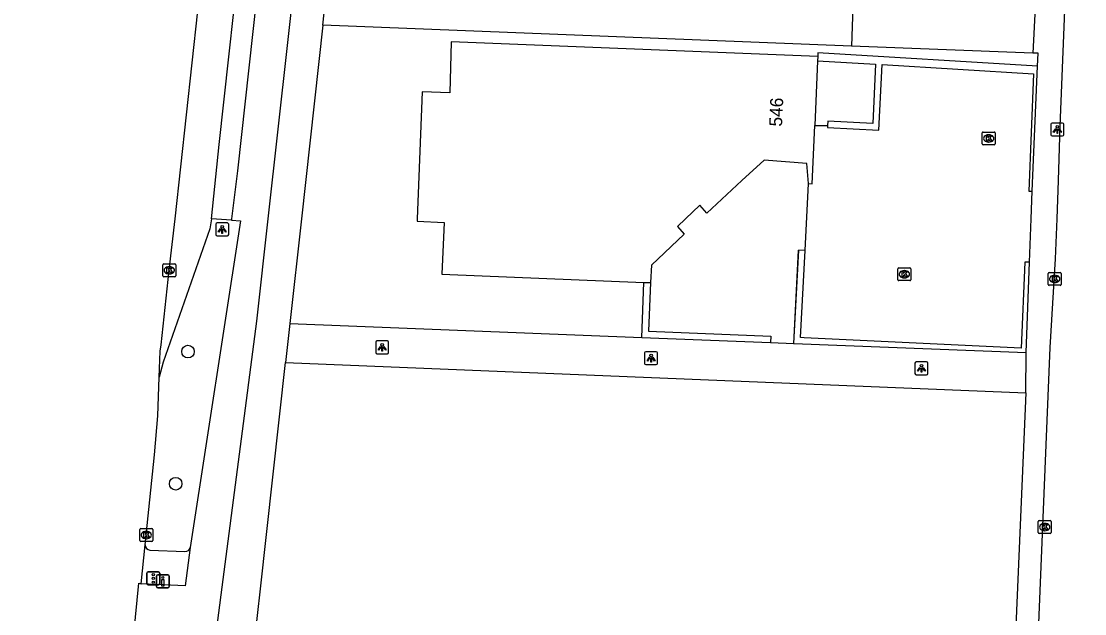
# Model space of a CAD drawing. Extents: x 161355 to 162026, y 386504 to 387459.
# Drawn here: x 161367.5 to 161449.8, y 386719.4 to 386765.3 of the extents above; entities that cross this region are included whole.
import ezdxf

# ---------------------------------------------------------------- set-up
doc = ezdxf.new("R2010")
doc.units = 0
for name, color, linetype in [('IMGEO_Boom', 7, 'Continuous'), ('IMGEO_Drukknoppaal', 7, 'Continuous'), ('IMGEO_Fietspad_gesloten', 7, 'Continuous'), ('IMGEO_Haag', 7, 'Continuous'), ('IMGEO_Kolk', 7, 'Continuous'), ('IMGEO_Lichtpunt', 7, 'Continuous'), ('IMGEO_Pand', 7, 'Continuous'), ('IMGEO_Pand_nummerreeks', 7, 'Continuous'), ('IMGEO_Parkeervlak_open', 7, 'Continuous'), ('IMGEO_Rijbaan_lokaal_gesloten', 7, 'Continuous'), ('IMGEO_Rijbaan_lokaal_open', 7, 'Continuous'), ('IMGEO_Verkeersregelinstallatiepaal', 7, 'Continuous'), ('IMGEO_Voetpad_open', 7, 'Continuous')]:
    doc.layers.add(name, color=color, linetype=linetype)

msp = doc.modelspace()

# ---------------------------------------------------------------- linework, layer by layer
at = {"layer": 'IMGEO_Boom'}
for centre in [(161380.388, 386739.719), (161379.435, 386729.5)]:
    msp.add_circle(centre, 0.489, dxfattribs=at)
at = {"layer": 'IMGEO_Drukknoppaal'}
for p, q in [((161377.947, 386721.558), (161377.947, 386722.358)), ((161377.947, 386722.358), (161377.947, 386721.558)), ((161378.047, 386722.458), (161378.837, 386722.458)), ((161378.837, 386722.458), (161378.047, 386722.458)), ((161378.937, 386722.358), (161378.937, 386721.558)), ((161378.937, 386721.558), (161378.937, 386722.358)), ((161378.837, 386721.458), (161378.047, 386721.458)), ((161378.047, 386721.458), (161378.837, 386721.458))]:
    msp.add_line(p, q, dxfattribs=at)
msp.add_lwpolyline([(161378.517, 386722.083), (161378.517, 386721.583), (161378.367, 386721.583), (161378.367, 386722.083), (161378.517, 386722.083)], dxfattribs=at)
msp.add_circle((161378.442, 386722.248), 0.085, dxfattribs=at)
for centre, start, end in [((161378.047, 386722.358), 90, 180), ((161378.047, 386722.358), 90, 180), ((161378.837, 386722.358), 0, 90), ((161378.837, 386722.358), 360, 90), ((161378.047, 386721.558), 180, 270), ((161378.047, 386721.558), 180, 270), ((161378.837, 386721.558), 270, 0), ((161378.837, 386721.558), 270, 0)]:
    msp.add_arc(centre, 0.1, start, end, dxfattribs=at)
at = {"layer": 'IMGEO_Fietspad_gesloten'}
for points in [[(161381.864, 386712.557), (161383.032, 386721.496), (161385.721, 386742.066), (161386.605, 386750), (161389.646, 386777.28), (161393.272, 386815.123), (161393.6, 386818.527)], [(161383.745, 386749.881), (161384.448, 386749.828), (161380.555, 386724.572)], [(161380.555, 386724.572), (161380.158, 386721.615), (161376.777, 386721.755)]]:
    msp.add_lwpolyline(points, dxfattribs=at)
at = {"layer": 'IMGEO_Haag'}
for points in [[(161446.125, 386761.783), (161429.13, 386762.814), (161429.118, 386762.535)], [(161427.638, 386747.562), (161427.244, 386740.353), (161427.263, 386740.352)], [(161415.504, 386740.814), (161415.671, 386745.072)], [(161427.263, 386740.352), (161445.243, 386739.646)]]:
    msp.add_lwpolyline(points, dxfattribs=at)
at = {"layer": 'IMGEO_Kolk'}
for p, q in [((161441.853, 386755.776), (161441.853, 386756.628)), ((161441.928, 386756.702), (161442.78, 386756.702)), ((161442.341, 386756.482), (161442.366, 386756.482)), ((161442.854, 386756.628), (161442.854, 386755.776)), ((161442.78, 386755.702), (161441.928, 386755.702)), ((161442.364, 386755.922), (161442.339, 386755.922)), ((161378.442, 386745.583), (161378.442, 386746.435)), ((161378.517, 386746.509), (161379.369, 386746.509)), ((161378.93, 386746.289), (161378.955, 386746.289)), ((161379.443, 386746.435), (161379.443, 386745.583)), ((161435.323, 386745.281), (161435.323, 386746.133)), ((161435.398, 386746.207), (161436.25, 386746.207)), ((161436.324, 386746.133), (161436.324, 386745.281)), ((161379.369, 386745.509), (161378.517, 386745.509)), ((161378.953, 386745.729), (161378.928, 386745.729)), ((161435.834, 386745.427), (161435.809, 386745.427)), ((161435.811, 386745.987), (161435.836, 386745.987)), ((161446.956, 386744.919), (161446.956, 386745.771)), ((161447.031, 386745.845), (161447.883, 386745.845)), ((161447.444, 386745.625), (161447.469, 386745.625)), ((161447.957, 386745.771), (161447.957, 386744.919)), ((161436.25, 386745.207), (161435.398, 386745.207)), ((161447.883, 386744.845), (161447.031, 386744.845)), ((161447.467, 386745.065), (161447.442, 386745.065)), ((161446.184, 386725.72), (161446.184, 386726.572)), ((161446.259, 386726.646), (161447.111, 386726.646)), ((161446.672, 386726.426), (161446.697, 386726.426)), ((161447.185, 386726.572), (161447.185, 386725.72)), ((161376.656, 386725.106), (161376.656, 386725.958)), ((161376.731, 386726.032), (161377.583, 386726.032)), ((161377.144, 386725.812), (161377.169, 386725.812)), ((161377.657, 386725.958), (161377.657, 386725.106)), ((161447.111, 386725.646), (161446.259, 386725.646)), ((161446.695, 386725.866), (161446.67, 386725.866)), ((161377.583, 386725.032), (161376.731, 386725.032)), ((161377.167, 386725.252), (161377.142, 386725.252))]:
    msp.add_line(p, q, dxfattribs=at)
for points in [[(161441.853, 386755.776), (161441.853, 386756.628)], [(161441.928, 386756.702), (161442.78, 386756.702)], [(161442.174, 386756.402), (161442.297, 386756.402), (161442.297, 386756.251), (161442.427, 386756.402), (161442.591, 386756.402), (161442.445, 386756.251), (161442.598, 386756.002), (161442.446, 386756.002), (161442.361, 386756.166), (161442.297, 386756.099), (161442.297, 386756.002), (161442.174, 386756.002), (161442.174, 386756.402)], [(161442.854, 386756.628), (161442.854, 386755.776)], [(161442.78, 386755.702), (161441.928, 386755.702)], [(161378.442, 386745.583), (161378.442, 386746.435)], [(161378.517, 386746.509), (161379.369, 386746.509)], [(161378.763, 386746.209), (161378.886, 386746.209), (161378.886, 386746.058), (161379.016, 386746.209), (161379.18, 386746.209), (161379.034, 386746.058), (161379.187, 386745.809), (161379.035, 386745.809), (161378.95, 386745.973), (161378.886, 386745.906), (161378.886, 386745.809), (161378.763, 386745.809), (161378.763, 386746.209)], [(161379.443, 386746.435), (161379.443, 386745.583)], [(161435.323, 386745.281), (161435.323, 386746.133)], [(161435.398, 386746.207), (161436.25, 386746.207)], [(161436.324, 386746.133), (161436.324, 386745.281)], [(161379.369, 386745.509), (161378.517, 386745.509)], [(161435.644, 386745.907), (161435.767, 386745.907), (161435.767, 386745.756), (161435.897, 386745.907), (161436.061, 386745.907), (161435.915, 386745.756), (161436.068, 386745.507), (161435.916, 386745.507), (161435.831, 386745.671), (161435.767, 386745.604), (161435.767, 386745.507), (161435.644, 386745.507), (161435.644, 386745.907)], [(161446.956, 386744.919), (161446.956, 386745.771)], [(161447.031, 386745.845), (161447.883, 386745.845)], [(161447.277, 386745.545), (161447.4, 386745.545), (161447.4, 386745.394), (161447.53, 386745.545), (161447.694, 386745.545), (161447.548, 386745.394), (161447.701, 386745.145), (161447.549, 386745.145), (161447.464, 386745.309), (161447.4, 386745.242), (161447.4, 386745.145), (161447.277, 386745.145), (161447.277, 386745.545)], [(161447.957, 386745.771), (161447.957, 386744.919)], [(161436.25, 386745.207), (161435.398, 386745.207)], [(161447.883, 386744.845), (161447.031, 386744.845)], [(161446.184, 386725.72), (161446.184, 386726.572)], [(161446.259, 386726.646), (161447.111, 386726.646)], [(161446.505, 386726.346), (161446.628, 386726.346), (161446.628, 386726.195), (161446.758, 386726.346), (161446.922, 386726.346), (161446.776, 386726.195), (161446.929, 386725.946), (161446.777, 386725.946), (161446.692, 386726.11), (161446.628, 386726.043), (161446.628, 386725.946), (161446.505, 386725.946), (161446.505, 386726.346)], [(161447.185, 386726.572), (161447.185, 386725.72)], [(161376.656, 386725.106), (161376.656, 386725.958)], [(161376.731, 386726.032), (161377.583, 386726.032)], [(161376.977, 386725.732), (161377.1, 386725.732), (161377.1, 386725.581), (161377.23, 386725.732), (161377.394, 386725.732), (161377.248, 386725.581), (161377.401, 386725.332), (161377.249, 386725.332), (161377.164, 386725.496), (161377.1, 386725.429), (161377.1, 386725.332), (161376.977, 386725.332), (161376.977, 386725.732)], [(161377.657, 386725.958), (161377.657, 386725.106)], [(161447.111, 386725.646), (161446.259, 386725.646)], [(161377.583, 386725.032), (161376.731, 386725.032)]]:
    msp.add_lwpolyline(points, dxfattribs=at)
for centre, start, end in [((161441.93, 386756.626), 91.55205, 178.44795), ((161441.93, 386756.626), 91.55205, 178.44795), ((161442.778, 386756.626), 1.55205, 88.44795), ((161442.778, 386756.626), 1.55205, 88.44795), ((161441.93, 386755.778), 181.55205, 268.44795), ((161441.93, 386755.778), 181.55205, 268.44795), ((161442.778, 386755.778), 271.55205, 358.44795), ((161442.778, 386755.778), 271.55205, 358.44795), ((161378.519, 386746.433), 91.55205, 178.44795), ((161378.519, 386746.433), 91.55205, 178.44795), ((161379.367, 386746.433), 1.55205, 88.44795), ((161379.367, 386746.433), 1.55205, 88.44795), ((161435.4, 386746.131), 91.55205, 178.44795), ((161435.4, 386746.131), 91.55205, 178.44795), ((161436.248, 386746.131), 1.55205, 88.44795), ((161436.248, 386746.131), 1.55205, 88.44795), ((161378.519, 386745.585), 181.55205, 268.44795), ((161378.519, 386745.585), 181.55205, 268.44795), ((161379.367, 386745.585), 271.55205, 358.44795), ((161379.367, 386745.585), 271.55205, 358.44795), ((161435.4, 386745.283), 181.55205, 268.44795), ((161435.4, 386745.283), 181.55205, 268.44795), ((161436.248, 386745.283), 271.55205, 358.44795), ((161436.248, 386745.283), 271.55205, 358.44795), ((161447.033, 386745.769), 91.55205, 178.44795), ((161447.033, 386745.769), 91.55205, 178.44795), ((161447.881, 386745.769), 1.55205, 88.44795), ((161447.881, 386745.769), 1.55205, 88.44795), ((161447.033, 386744.921), 181.55205, 268.44795), ((161447.033, 386744.921), 181.55205, 268.44795), ((161447.881, 386744.921), 271.55205, 358.44795), ((161447.881, 386744.921), 271.55205, 358.44795), ((161446.261, 386726.57), 91.55205, 178.44795), ((161446.261, 386726.57), 91.55205, 178.44795), ((161447.109, 386726.57), 1.55205, 88.44795), ((161447.109, 386726.57), 1.55205, 88.44795), ((161376.733, 386725.956), 91.55205, 178.44795), ((161376.733, 386725.956), 91.55205, 178.44795), ((161377.581, 386725.956), 1.55205, 88.44795), ((161377.581, 386725.956), 1.55205, 88.44795), ((161446.261, 386725.722), 181.55205, 268.44795), ((161446.261, 386725.722), 181.55205, 268.44795), ((161447.109, 386725.722), 271.55205, 358.44795), ((161447.109, 386725.722), 271.55205, 358.44795), ((161376.733, 386725.108), 181.55205, 268.44795), ((161376.733, 386725.108), 181.55205, 268.44795), ((161377.581, 386725.108), 271.55205, 358.44795), ((161377.581, 386725.108), 271.55205, 358.44795)]:
    msp.add_arc(centre, 0.0765, start, end, dxfattribs=at)
for centre, major_axis, ratio, start_param, end_param in [((161442.34, 386756.202), (-0.387, 0.002), 0.722429, 4.712389, 7.853982), ((161442.365, 386756.202), (-0.39, 0.002), 0.717154, 1.570796, 4.712389), ((161378.929, 386746.009), (-0.387, 0.002), 0.722429, 4.712389, 7.853982), ((161378.954, 386746.009), (-0.39, 0.002), 0.717154, 1.570796, 4.712389), ((161435.81, 386745.707), (-0.387, 0.002), 0.722429, 4.712389, 7.853982), ((161435.835, 386745.707), (-0.39, 0.002), 0.717154, 1.570796, 4.712389), ((161447.443, 386745.345), (-0.387, 0.002), 0.722429, 4.712389, 7.853982), ((161447.468, 386745.345), (-0.39, 0.002), 0.717154, 1.570796, 4.712389), ((161446.671, 386726.146), (-0.387, 0.002), 0.722429, 4.712389, 7.853982), ((161446.696, 386726.146), (-0.39, 0.002), 0.717154, 1.570796, 4.712389), ((161377.143, 386725.532), (-0.387, 0.002), 0.722429, 4.712389, 7.853982), ((161377.168, 386725.532), (-0.39, 0.002), 0.717154, 1.570796, 4.712389)]:
    msp.add_ellipse(centre, major_axis=major_axis, ratio=ratio, start_param=start_param, end_param=end_param, dxfattribs=at)
at = {"layer": 'IMGEO_Lichtpunt'}
for p, q in [((161447.162, 386757.299), (161447.162, 386756.492)), ((161447.162, 386757.299), (161447.162, 386756.492)), ((161448.064, 386757.394), (161447.256, 386757.394)), ((161448.064, 386757.394), (161447.256, 386757.394)), ((161448.158, 386756.492), (161448.158, 386757.299)), ((161448.158, 386756.492), (161448.158, 386757.299)), ((161447.256, 386756.398), (161448.064, 386756.398)), ((161447.256, 386756.398), (161448.064, 386756.398)), ((161382.54, 386749.571), (161382.54, 386748.764)), ((161382.54, 386749.571), (161382.54, 386748.764)), ((161383.442, 386749.666), (161382.634, 386749.666)), ((161383.442, 386749.666), (161382.634, 386749.666)), ((161383.536, 386748.764), (161383.536, 386749.571)), ((161383.536, 386748.764), (161383.536, 386749.571)), ((161382.634, 386748.67), (161383.442, 386748.67)), ((161382.634, 386748.67), (161383.442, 386748.67)), ((161394.918, 386740.45), (161394.918, 386739.643)), ((161394.918, 386740.45), (161394.918, 386739.643)), ((161395.82, 386740.545), (161395.012, 386740.545)), ((161395.82, 386740.545), (161395.012, 386740.545)), ((161395.914, 386739.643), (161395.914, 386740.45)), ((161395.914, 386739.643), (161395.914, 386740.45)), ((161395.012, 386739.549), (161395.82, 386739.549)), ((161395.012, 386739.549), (161395.82, 386739.549)), ((161415.725, 386739.616), (161415.725, 386738.809)), ((161415.725, 386739.616), (161415.725, 386738.809)), ((161416.627, 386739.711), (161415.819, 386739.711)), ((161416.627, 386739.711), (161415.819, 386739.711)), ((161416.721, 386738.809), (161416.721, 386739.616)), ((161416.721, 386738.809), (161416.721, 386739.616)), ((161415.819, 386738.715), (161416.627, 386738.715)), ((161415.819, 386738.715), (161416.627, 386738.715)), ((161436.647, 386738.833), (161436.647, 386738.026)), ((161436.647, 386738.833), (161436.647, 386738.026)), ((161437.549, 386738.928), (161436.741, 386738.928)), ((161437.549, 386738.928), (161436.741, 386738.928)), ((161437.643, 386738.026), (161437.643, 386738.833)), ((161437.643, 386738.026), (161437.643, 386738.833)), ((161436.741, 386737.932), (161437.549, 386737.932)), ((161436.741, 386737.932), (161437.549, 386737.932))]:
    msp.add_line(p, q, dxfattribs=at)
for points in [[(161447.536, 386756.963), (161447.575, 386756.935), (161447.387, 386756.673), (161447.349, 386756.7), (161447.536, 386756.963)], [(161447.638, 386756.915), (161447.685, 386756.915), (161447.685, 386756.593), (161447.638, 386756.593), (161447.638, 386756.915)], [(161447.748, 386756.935), (161447.786, 386756.962), (161447.973, 386756.7), (161447.934, 386756.672), (161447.748, 386756.935)], [(161382.914, 386749.235), (161382.953, 386749.207), (161382.765, 386748.945), (161382.727, 386748.972), (161382.914, 386749.235)], [(161383.016, 386749.187), (161383.063, 386749.187), (161383.063, 386748.865), (161383.016, 386748.865), (161383.016, 386749.187)], [(161383.126, 386749.207), (161383.164, 386749.234), (161383.351, 386748.972), (161383.312, 386748.944), (161383.126, 386749.207)], [(161395.292, 386740.114), (161395.331, 386740.086), (161395.143, 386739.824), (161395.105, 386739.851), (161395.292, 386740.114)], [(161395.394, 386740.066), (161395.441, 386740.066), (161395.441, 386739.744), (161395.394, 386739.744), (161395.394, 386740.066)], [(161395.504, 386740.086), (161395.542, 386740.113), (161395.729, 386739.851), (161395.69, 386739.823), (161395.504, 386740.086)], [(161416.099, 386739.28), (161416.138, 386739.252), (161415.95, 386738.99), (161415.912, 386739.017), (161416.099, 386739.28)], [(161416.201, 386739.232), (161416.248, 386739.232), (161416.248, 386738.91), (161416.201, 386738.91), (161416.201, 386739.232)], [(161416.311, 386739.252), (161416.349, 386739.279), (161416.536, 386739.017), (161416.497, 386738.989), (161416.311, 386739.252)], [(161437.021, 386738.497), (161437.06, 386738.469), (161436.872, 386738.207), (161436.834, 386738.234), (161437.021, 386738.497)], [(161437.123, 386738.449), (161437.17, 386738.449), (161437.17, 386738.127), (161437.123, 386738.127), (161437.123, 386738.449)], [(161437.233, 386738.469), (161437.271, 386738.496), (161437.458, 386738.234), (161437.419, 386738.206), (161437.233, 386738.469)]]:
    msp.add_lwpolyline(points, dxfattribs=at)
for centre in [(161447.661, 386757.097), (161383.039, 386749.369), (161395.417, 386740.248), (161416.224, 386739.414), (161437.146, 386738.631)]:
    msp.add_circle(centre, 0.0994, dxfattribs=at)
for centre, start, end in [((161447.256, 386757.299), 90, 180), ((161447.256, 386757.299), 90, 180), ((161448.064, 386757.299), 0, 90), ((161448.064, 386757.299), 0, 90), ((161447.256, 386756.492), 180, 270), ((161447.256, 386756.492), 180, 270), ((161448.064, 386756.492), 270, 0), ((161448.064, 386756.492), 270, 360), ((161382.634, 386749.571), 90, 180), ((161382.634, 386749.571), 90, 180), ((161383.442, 386749.571), 0, 90), ((161383.442, 386749.571), 0, 90), ((161382.634, 386748.764), 180, 270), ((161382.634, 386748.764), 180, 270), ((161383.442, 386748.764), 270, 0), ((161383.442, 386748.764), 270, 360), ((161395.012, 386740.45), 90, 180), ((161395.012, 386740.45), 90, 180), ((161395.82, 386740.45), 0, 90), ((161395.82, 386740.45), 0, 90), ((161395.012, 386739.643), 180, 270), ((161395.012, 386739.643), 180, 270), ((161395.82, 386739.643), 270, 0), ((161395.82, 386739.643), 270, 360), ((161415.819, 386739.616), 90, 180), ((161415.819, 386739.616), 90, 180), ((161416.627, 386739.616), 0, 90), ((161416.627, 386739.616), 0, 90), ((161415.819, 386738.809), 180, 270), ((161415.819, 386738.809), 180, 270), ((161416.627, 386738.809), 270, 0), ((161416.627, 386738.809), 270, 360), ((161436.741, 386738.833), 90, 180), ((161436.741, 386738.833), 90, 180), ((161437.549, 386738.833), 0, 90), ((161437.549, 386738.833), 0, 90), ((161436.741, 386738.026), 180, 270), ((161436.741, 386738.026), 180, 270), ((161437.549, 386738.026), 270, 0), ((161437.549, 386738.026), 270, 360)]:
    msp.add_arc(centre, 0.0946, start, end, dxfattribs=at)
at = {"layer": 'IMGEO_Pand'}
for points in [[(161429.118, 386762.535), (161400.761, 386763.681), (161400.654, 386759.731), (161398.501, 386759.82), (161398.131, 386750), (161398.124, 386749.814), (161400.206, 386749.704), (161400.027, 386745.71), (161415.671, 386745.072)], [(161429.104, 386762.215), (161428.884, 386757.213)], [(161429.118, 386762.535), (161429.104, 386762.215)], [(161428.407, 386752.716), (161428.685, 386752.707), (161428.884, 386757.213)], [(161428.407, 386752.716), (161428.28, 386754.255), (161424.972, 386754.523), (161423.257, 386752.942), (161420.535, 386750.432), (161419.996, 386751.05), (161418.899, 386750), (161418.258, 386749.386), (161418.782, 386748.796), (161416.263, 386746.399), (161416.171, 386745.052)], [(161415.671, 386745.072), (161416.171, 386745.052)]]:
    msp.add_lwpolyline(points, dxfattribs=at)
at = {"layer": 'IMGEO_Parkeervlak_open'}
for points in [[(161445.775, 386762.809), (161431.741, 386763.351)], [(161429.881, 386757.196), (161429.873, 386757.042), (161433.849, 386756.848), (161434.096, 386761.912), (161445.813, 386761.201), (161445.453, 386752.138), (161445.591, 386752.13), (161445.724, 386752.122)], [(161445.509, 386746.631), (161445.148, 386746.638), (161444.858, 386739.979), (161428.065, 386740.795), (161427.788, 386740.814), (161428.137, 386747.536)]]:
    msp.add_lwpolyline(points, dxfattribs=at)
at = {"layer": 'IMGEO_Rijbaan_lokaal_gesloten'}
for points in [[(161378.155, 386737.741), (161378.23, 386739.745), (161378.323, 386740.247), (161378.943, 386746.009), (161379.384, 386750), (161381.158, 386766.068), (161383.264, 386785.198), (161383.965, 386791.735)], [(161382.198, 386749.997), (161382.813, 386755.747), (161384.696, 386772.838), (161384.708, 386773.606), (161384.043, 386789.635), (161383.965, 386791.735)], [(161382.198, 386749.997), (161382.068, 386749.219), (161378.47, 386738.907), (161378.155, 386737.741)], [(161377.083, 386724.772), (161377.157, 386725.532), (161377.799, 386731.738), (161378.058, 386734.741), (161378.155, 386737.741)], [(161376.777, 386721.755), (161377.083, 386724.772)], [(161376.187, 386717.872), (161376.588, 386721.814), (161376.777, 386721.755)]]:
    msp.add_lwpolyline(points, dxfattribs=at)
at = {"layer": 'IMGEO_Rijbaan_lokaal_open'}
for points in [[(161444.737, 386682.723), (161445.57, 386702.409), (161447.104, 386740.028), (161447.533, 386746.883), (161447.642, 386750), (161447.745, 386752.965), (161447.891, 386757.154), (161448.343, 386768.709), (161448.49, 386772.488), (161449.164, 386789.722), (161449.271, 386792.965), (161449.505, 386798.966), (161449.685, 386804.169), (161450.094, 386812.939)], [(161388.673, 386796.461), (161388.16, 386790.973), (161386.855, 386777.635), (161384.227, 386753.709), (161383.76, 386750), (161383.745, 386749.881)], [(161383.745, 386749.881), (161382.198, 386749.997)]]:
    msp.add_lwpolyline(points, dxfattribs=at)
at = {"layer": 'IMGEO_Verkeersregelinstallatiepaal'}
for p, q in [((161377.209, 386721.779), (161377.209, 386722.579)), ((161377.209, 386722.579), (161377.209, 386721.779)), ((161377.309, 386722.679), (161378.099, 386722.679)), ((161378.099, 386722.679), (161377.309, 386722.679)), ((161378.199, 386722.579), (161378.199, 386721.779)), ((161378.199, 386721.779), (161378.199, 386722.579)), ((161378.099, 386721.679), (161377.309, 386721.679)), ((161377.309, 386721.679), (161378.099, 386721.679))]:
    msp.add_line(p, q, dxfattribs=at)
for centre in [(161377.704, 386722.469), (161377.704, 386722.179), (161377.704, 386721.889)]:
    msp.add_circle(centre, 0.085, dxfattribs=at)
for centre, start, end in [((161377.309, 386722.579), 90, 180), ((161377.309, 386722.579), 90, 180), ((161378.099, 386722.579), 0, 90), ((161378.099, 386722.579), 360, 90), ((161377.309, 386721.779), 180, 270), ((161377.309, 386721.779), 180, 270), ((161378.099, 386721.779), 270, 0), ((161378.099, 386721.779), 270, 0)]:
    msp.add_arc(centre, 0.1, start, end, dxfattribs=at)
at = {"layer": 'IMGEO_Voetpad_open'}
for points in [[(161446.64, 386779.978), (161445.775, 386762.809)], [(161390.826, 386764.964), (161390.933, 386765.929)], [(161431.844, 386766.388), (161431.741, 386763.351)], [(161390.826, 386764.964), (161389.175, 386750), (161388.279, 386741.884)], [(161431.741, 386763.351), (161390.826, 386764.964)], [(161446.125, 386761.783), (161446.167, 386762.794), (161445.775, 386762.809)], [(161429.104, 386762.215), (161433.597, 386761.942), (161433.374, 386757.371), (161429.898, 386757.541), (161429.881, 386757.196)], [(161445.724, 386752.122), (161446.125, 386761.783)], [(161428.884, 386757.213), (161429.881, 386757.196)], [(161428.137, 386747.536), (161428.407, 386752.716)], [(161445.509, 386746.631), (161445.641, 386750), (161445.724, 386752.122)], [(161427.263, 386740.352), (161427.638, 386747.562)], [(161428.137, 386747.536), (161427.638, 386747.562)], [(161445.243, 386739.646), (161445.509, 386746.631)], [(161416.171, 386745.052), (161416.023, 386741.294), (161425.484, 386740.923), (161425.464, 386740.423)], [(161388.279, 386741.884), (161387.944, 386738.872)], [(161388.279, 386741.884), (161415.504, 386740.814)], [(161415.504, 386740.814), (161425.464, 386740.423)], [(161425.464, 386740.423), (161427.263, 386740.352)], [(161427.263, 386740.352), (161427.263, 386740.352)], [(161427.263, 386740.352), (161445.243, 386739.646)], [(161445.22, 386736.534), (161445.243, 386739.646)], [(161367.486, 386541.922), (161367.56, 386544.47), (161371.689, 386588.597), (161375.198, 386623.821), (161379.125, 386642.696), (161381.851, 386666.399), (161382.089, 386671.71), (161382.577, 386690.493), (161385.54, 386717.26), (161385.998, 386721.373), (161387.944, 386738.872)], [(161387.944, 386738.872), (161445.22, 386736.534)], [(161445.22, 386736.534), (161441.486, 386649.282), (161439.468, 386649.379), (161439.242, 386644.412)], [(161377.437, 386724.368), (161380.155, 386724.264)]]:
    msp.add_lwpolyline(points, dxfattribs=at)
for centre, radius, start, end in [((161377.475, 386724.759), 0.392, 178.03907, 264.41305), ((161380.191, 386724.631), 0.369, 264.4475, 350.74504)]:
    msp.add_arc(centre, radius, start, end, dxfattribs=at)

# ---------------------------------------------------------------- texts
at = {"layer": 'IMGEO_Pand_nummerreeks'}
msp.add_text('546', height=1, rotation=87.4792, dxfattribs=at).set_placement((161426.357, 386757.11))

doc.saveas('drawing.dxf')
